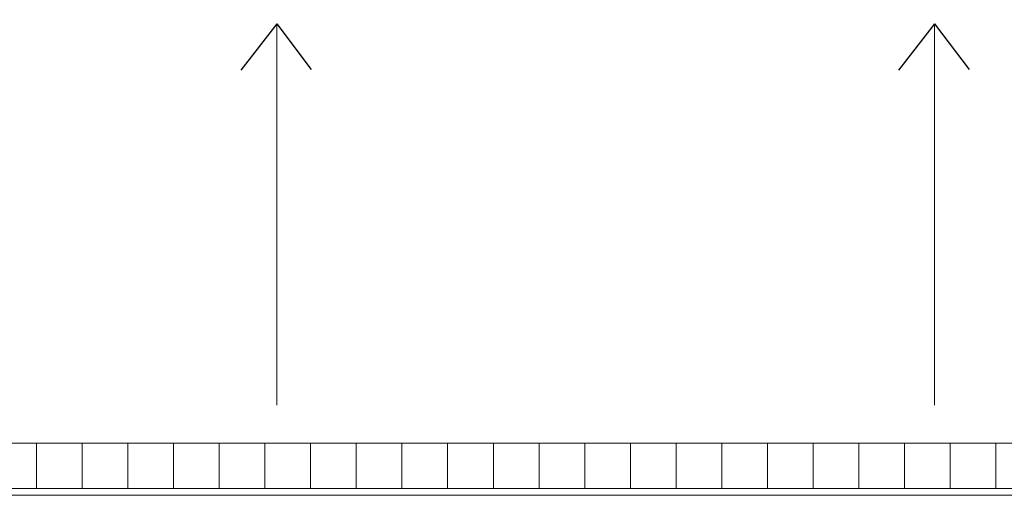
# Model space of a CAD drawing. Header units: millimetres. Extents: x -526411 to -400573, y 47353 to 130199.
# Tile 529 of 543: x -459625 to -448848, y 103023 to 108231. Entities that reach past the tile are written whole.
import ezdxf

# ---------------------------------------------------------------- set-up
doc = ezdxf.new("R2010")
doc.units = ezdxf.units.MM
doc.layers.add('01_ALGEMEEN', color=7, linetype='Continuous', lineweight=18)
doc.layers.add('m-pg-03_AI_dwg', color=8, linetype='Continuous', lineweight=18)

# ---------------------------------------------------------------- blocks, each defined once
blk = doc.blocks.new('m-pg-03_AI_dwg_block 2025-640991-3e Verdieping - Percelen telling LI')
at = {"layer": '01_ALGEMEEN', "color": 213, "lineweight": 13}
blk.add_line((406.02, 834.59), (406.02, 1022.57), dxfattribs=at)
blk = doc.blocks.new('m-pg-03_AI_dwg_block 2026-640992-3e Verdieping - Percelen telling LI')
at = {"layer": '01_ALGEMEEN', "color": 253, "lineweight": 25}
blk.add_line((406.02, 1022.57), (388.26, 999.68), dxfattribs=at)
blk = doc.blocks.new('m-pg-03_AI_dwg_block 2027-640993-3e Verdieping - Percelen telling LI')
at = {"layer": '01_ALGEMEEN', "color": 253, "lineweight": 25}
blk.add_line((406.02, 1022.57), (422.99, 999.99), dxfattribs=at)
blk = doc.blocks.new('m-pg-03_AI_dwg_block 2024-640994-3e Verdieping - Percelen telling LI')
for name in ['m-pg-03_AI_dwg_block 2026-640992-3e Verdieping - Percelen telling LI', 'm-pg-03_AI_dwg_block 2025-640991-3e Verdieping - Percelen telling LI', 'm-pg-03_AI_dwg_block 2027-640993-3e Verdieping - Percelen telling LI']:
    blk.add_blockref(name, (0, 0))
blk = doc.blocks.new('m-pg-03_AI_dwg_block 2097-641063-3e Verdieping - Percelen telling LI')
at = {"layer": '01_ALGEMEEN', "color": 213, "lineweight": 13}
blk.add_line((730.24, 834.59), (730.24, 1022.57), dxfattribs=at)
blk = doc.blocks.new('m-pg-03_AI_dwg_block 2098-641064-3e Verdieping - Percelen telling LI')
at = {"layer": '01_ALGEMEEN', "color": 253, "lineweight": 25}
blk.add_line((730.24, 1022.57), (712.48, 999.68), dxfattribs=at)
blk = doc.blocks.new('m-pg-03_AI_dwg_block 2099-641065-3e Verdieping - Percelen telling LI')
at = {"layer": '01_ALGEMEEN', "color": 253, "lineweight": 25}
blk.add_line((730.24, 1022.57), (747.21, 999.99), dxfattribs=at)
blk = doc.blocks.new('m-pg-03_AI_dwg_block 2096-641066-3e Verdieping - Percelen telling LI')
for name in ['m-pg-03_AI_dwg_block 2098-641064-3e Verdieping - Percelen telling LI', 'm-pg-03_AI_dwg_block 2097-641063-3e Verdieping - Percelen telling LI', 'm-pg-03_AI_dwg_block 2099-641065-3e Verdieping - Percelen telling LI']:
    blk.add_blockref(name, (0, 0))
blk = doc.blocks.new('m-pg-03_AI_dwg_block 2133-641100-3e Verdieping - Percelen telling LI')
at = {"layer": '01_ALGEMEEN', "color": 133, "flags": 128}
blk.add_lwpolyline([(93.24, 1336.87), (1303.94, 1336.87), (1303.94, 790.07), (-127.68, 790.07)], dxfattribs=at)
blk = doc.blocks.new('m-pg-03_AI_dwg_block 2005-641148-3e Verdieping - Percelen telling LI')
for name in ['m-pg-03_AI_dwg_block 2133-641100-3e Verdieping - Percelen telling LI', 'm-pg-03_AI_dwg_block 2024-640994-3e Verdieping - Percelen telling LI', 'm-pg-03_AI_dwg_block 2096-641066-3e Verdieping - Percelen telling LI']:
    blk.add_blockref(name, (0, 0))
blk = doc.blocks.new('m-pg-03_AI_dwg_block 2-641149-3e Verdieping - Percelen telling LI')
blk.add_blockref('m-pg-03_AI_dwg_block 2005-641148-3e Verdieping - Percelen telling LI', (0, 0))
blk = doc.blocks.new('m-pg-03_AI_dwg_block 3467-642435-3e Verdieping - Percelen telling LI')
at = {"layer": '01_ALGEMEEN', "color": 9, "lineweight": 9, "flags": 128}
blk.add_lwpolyline([(782.93, 815.86), (760.42, 815.86), (760.42, 793.35), (782.93, 793.35)], close=True, dxfattribs=at)
blk = doc.blocks.new('m-pg-03_AI_dwg_block 3466-642436-3e Verdieping - Percelen telling LI')
blk.add_blockref('m-pg-03_AI_dwg_block 3467-642435-3e Verdieping - Percelen telling LI', (0, 0))
blk = doc.blocks.new('m-pg-03_AI_dwg_block 3469-642437-3e Verdieping - Percelen telling LI')
at = {"layer": '01_ALGEMEEN', "color": 9, "lineweight": 9, "flags": 128}
blk.add_lwpolyline([(760.42, 815.86), (737.9, 815.86), (737.9, 793.35), (760.42, 793.35)], close=True, dxfattribs=at)
blk = doc.blocks.new('m-pg-03_AI_dwg_block 3468-642438-3e Verdieping - Percelen telling LI')
blk.add_blockref('m-pg-03_AI_dwg_block 3469-642437-3e Verdieping - Percelen telling LI', (0, 0))
blk = doc.blocks.new('m-pg-03_AI_dwg_block 3471-642439-3e Verdieping - Percelen telling LI')
at = {"layer": '01_ALGEMEEN', "color": 9, "lineweight": 9, "flags": 128}
blk.add_lwpolyline([(737.9, 815.86), (715.39, 815.86), (715.39, 793.35), (737.9, 793.35)], close=True, dxfattribs=at)
blk = doc.blocks.new('m-pg-03_AI_dwg_block 3470-642440-3e Verdieping - Percelen telling LI')
blk.add_blockref('m-pg-03_AI_dwg_block 3471-642439-3e Verdieping - Percelen telling LI', (0, 0))
blk = doc.blocks.new('m-pg-03_AI_dwg_block 3473-642441-3e Verdieping - Percelen telling LI')
at = {"layer": '01_ALGEMEEN', "color": 9, "lineweight": 9, "flags": 128}
blk.add_lwpolyline([(715.39, 815.86), (692.87, 815.86), (692.87, 793.35), (715.39, 793.35)], close=True, dxfattribs=at)
blk = doc.blocks.new('m-pg-03_AI_dwg_block 3472-642442-3e Verdieping - Percelen telling LI')
blk.add_blockref('m-pg-03_AI_dwg_block 3473-642441-3e Verdieping - Percelen telling LI', (0, 0))
blk = doc.blocks.new('m-pg-03_AI_dwg_block 3475-642443-3e Verdieping - Percelen telling LI')
at = {"layer": '01_ALGEMEEN', "color": 9, "lineweight": 9, "flags": 128}
blk.add_lwpolyline([(692.87, 815.86), (670.35, 815.86), (670.35, 793.35), (692.87, 793.35)], close=True, dxfattribs=at)
blk = doc.blocks.new('m-pg-03_AI_dwg_block 3474-642444-3e Verdieping - Percelen telling LI')
blk.add_blockref('m-pg-03_AI_dwg_block 3475-642443-3e Verdieping - Percelen telling LI', (0, 0))
blk = doc.blocks.new('m-pg-03_AI_dwg_block 3477-642445-3e Verdieping - Percelen telling LI')
at = {"layer": '01_ALGEMEEN', "color": 9, "lineweight": 9, "flags": 128}
blk.add_lwpolyline([(670.35, 815.86), (647.84, 815.86), (647.84, 793.35), (670.35, 793.35)], close=True, dxfattribs=at)
blk = doc.blocks.new('m-pg-03_AI_dwg_block 3476-642446-3e Verdieping - Percelen telling LI')
blk.add_blockref('m-pg-03_AI_dwg_block 3477-642445-3e Verdieping - Percelen telling LI', (0, 0))
blk = doc.blocks.new('m-pg-03_AI_dwg_block 3479-642447-3e Verdieping - Percelen telling LI')
at = {"layer": '01_ALGEMEEN', "color": 9, "lineweight": 9, "flags": 128}
blk.add_lwpolyline([(647.84, 815.86), (625.32, 815.86), (625.32, 793.35), (647.84, 793.35)], close=True, dxfattribs=at)
blk = doc.blocks.new('m-pg-03_AI_dwg_block 3478-642448-3e Verdieping - Percelen telling LI')
blk.add_blockref('m-pg-03_AI_dwg_block 3479-642447-3e Verdieping - Percelen telling LI', (0, 0))
blk = doc.blocks.new('m-pg-03_AI_dwg_block 3481-642449-3e Verdieping - Percelen telling LI')
at = {"layer": '01_ALGEMEEN', "color": 9, "lineweight": 9, "flags": 128}
blk.add_lwpolyline([(625.32, 815.86), (602.81, 815.86), (602.81, 793.35), (625.32, 793.35)], close=True, dxfattribs=at)
blk = doc.blocks.new('m-pg-03_AI_dwg_block 3480-642450-3e Verdieping - Percelen telling LI')
blk.add_blockref('m-pg-03_AI_dwg_block 3481-642449-3e Verdieping - Percelen telling LI', (0, 0))
blk = doc.blocks.new('m-pg-03_AI_dwg_block 3483-642451-3e Verdieping - Percelen telling LI')
at = {"layer": '01_ALGEMEEN', "color": 9, "lineweight": 9, "flags": 128}
blk.add_lwpolyline([(602.81, 815.86), (580.29, 815.86), (580.29, 793.35), (602.81, 793.35)], close=True, dxfattribs=at)
blk = doc.blocks.new('m-pg-03_AI_dwg_block 3482-642452-3e Verdieping - Percelen telling LI')
blk.add_blockref('m-pg-03_AI_dwg_block 3483-642451-3e Verdieping - Percelen telling LI', (0, 0))
blk = doc.blocks.new('m-pg-03_AI_dwg_block 3485-642453-3e Verdieping - Percelen telling LI')
at = {"layer": '01_ALGEMEEN', "color": 9, "lineweight": 9, "flags": 128}
blk.add_lwpolyline([(580.29, 815.86), (557.78, 815.86), (557.78, 793.35), (580.29, 793.35)], close=True, dxfattribs=at)
blk = doc.blocks.new('m-pg-03_AI_dwg_block 3484-642454-3e Verdieping - Percelen telling LI')
blk.add_blockref('m-pg-03_AI_dwg_block 3485-642453-3e Verdieping - Percelen telling LI', (0, 0))
blk = doc.blocks.new('m-pg-03_AI_dwg_block 3487-642455-3e Verdieping - Percelen telling LI')
at = {"layer": '01_ALGEMEEN', "color": 9, "lineweight": 9, "flags": 128}
blk.add_lwpolyline([(557.78, 815.86), (535.26, 815.86), (535.26, 793.35), (557.78, 793.35)], close=True, dxfattribs=at)
blk = doc.blocks.new('m-pg-03_AI_dwg_block 3486-642456-3e Verdieping - Percelen telling LI')
blk.add_blockref('m-pg-03_AI_dwg_block 3487-642455-3e Verdieping - Percelen telling LI', (0, 0))
blk = doc.blocks.new('m-pg-03_AI_dwg_block 3489-642457-3e Verdieping - Percelen telling LI')
at = {"layer": '01_ALGEMEEN', "color": 9, "lineweight": 9, "flags": 128}
blk.add_lwpolyline([(535.26, 815.86), (512.75, 815.86), (512.75, 793.35), (535.26, 793.35)], close=True, dxfattribs=at)
blk = doc.blocks.new('m-pg-03_AI_dwg_block 3488-642458-3e Verdieping - Percelen telling LI')
blk.add_blockref('m-pg-03_AI_dwg_block 3489-642457-3e Verdieping - Percelen telling LI', (0, 0))
blk = doc.blocks.new('m-pg-03_AI_dwg_block 3491-642459-3e Verdieping - Percelen telling LI')
at = {"layer": '01_ALGEMEEN', "color": 9, "lineweight": 9, "flags": 128}
blk.add_lwpolyline([(512.75, 815.86), (490.23, 815.86), (490.23, 793.35), (512.75, 793.35)], close=True, dxfattribs=at)
blk = doc.blocks.new('m-pg-03_AI_dwg_block 3490-642460-3e Verdieping - Percelen telling LI')
blk.add_blockref('m-pg-03_AI_dwg_block 3491-642459-3e Verdieping - Percelen telling LI', (0, 0))
blk = doc.blocks.new('m-pg-03_AI_dwg_block 3493-642461-3e Verdieping - Percelen telling LI')
at = {"layer": '01_ALGEMEEN', "color": 9, "lineweight": 9, "flags": 128}
blk.add_lwpolyline([(490.23, 815.86), (467.71, 815.86), (467.71, 793.35), (490.23, 793.35)], close=True, dxfattribs=at)
blk = doc.blocks.new('m-pg-03_AI_dwg_block 3492-642462-3e Verdieping - Percelen telling LI')
blk.add_blockref('m-pg-03_AI_dwg_block 3493-642461-3e Verdieping - Percelen telling LI', (0, 0))
blk = doc.blocks.new('m-pg-03_AI_dwg_block 3495-642463-3e Verdieping - Percelen telling LI')
at = {"layer": '01_ALGEMEEN', "color": 9, "lineweight": 9, "flags": 128}
blk.add_lwpolyline([(467.71, 815.86), (445.2, 815.86), (445.2, 793.35), (467.71, 793.35)], close=True, dxfattribs=at)
blk = doc.blocks.new('m-pg-03_AI_dwg_block 3494-642464-3e Verdieping - Percelen telling LI')
blk.add_blockref('m-pg-03_AI_dwg_block 3495-642463-3e Verdieping - Percelen telling LI', (0, 0))
blk = doc.blocks.new('m-pg-03_AI_dwg_block 3497-642465-3e Verdieping - Percelen telling LI')
at = {"layer": '01_ALGEMEEN', "color": 9, "lineweight": 9, "flags": 128}
blk.add_lwpolyline([(445.2, 815.86), (422.68, 815.86), (422.68, 793.35), (445.2, 793.35)], close=True, dxfattribs=at)
blk = doc.blocks.new('m-pg-03_AI_dwg_block 3496-642466-3e Verdieping - Percelen telling LI')
blk.add_blockref('m-pg-03_AI_dwg_block 3497-642465-3e Verdieping - Percelen telling LI', (0, 0))
blk = doc.blocks.new('m-pg-03_AI_dwg_block 3499-642467-3e Verdieping - Percelen telling LI')
at = {"layer": '01_ALGEMEEN', "color": 9, "lineweight": 9, "flags": 128}
blk.add_lwpolyline([(422.68, 815.86), (400.17, 815.86), (400.17, 793.35), (422.68, 793.35)], close=True, dxfattribs=at)
blk = doc.blocks.new('m-pg-03_AI_dwg_block 3498-642468-3e Verdieping - Percelen telling LI')
blk.add_blockref('m-pg-03_AI_dwg_block 3499-642467-3e Verdieping - Percelen telling LI', (0, 0))
blk = doc.blocks.new('m-pg-03_AI_dwg_block 3501-642469-3e Verdieping - Percelen telling LI')
at = {"layer": '01_ALGEMEEN', "color": 9, "lineweight": 9, "flags": 128}
blk.add_lwpolyline([(400.17, 815.86), (377.65, 815.86), (377.65, 793.35), (400.17, 793.35)], close=True, dxfattribs=at)
blk = doc.blocks.new('m-pg-03_AI_dwg_block 3500-642470-3e Verdieping - Percelen telling LI')
blk.add_blockref('m-pg-03_AI_dwg_block 3501-642469-3e Verdieping - Percelen telling LI', (0, 0))
blk = doc.blocks.new('m-pg-03_AI_dwg_block 3503-642471-3e Verdieping - Percelen telling LI')
at = {"layer": '01_ALGEMEEN', "color": 9, "lineweight": 9, "flags": 128}
blk.add_lwpolyline([(377.65, 815.86), (355.14, 815.86), (355.14, 793.35), (377.65, 793.35)], close=True, dxfattribs=at)
blk = doc.blocks.new('m-pg-03_AI_dwg_block 3502-642472-3e Verdieping - Percelen telling LI')
blk.add_blockref('m-pg-03_AI_dwg_block 3503-642471-3e Verdieping - Percelen telling LI', (0, 0))
blk = doc.blocks.new('m-pg-03_AI_dwg_block 3505-642473-3e Verdieping - Percelen telling LI')
at = {"layer": '01_ALGEMEEN', "color": 9, "lineweight": 9, "flags": 128}
blk.add_lwpolyline([(355.14, 815.86), (332.62, 815.86), (332.62, 793.35), (355.14, 793.35)], close=True, dxfattribs=at)
blk = doc.blocks.new('m-pg-03_AI_dwg_block 3504-642474-3e Verdieping - Percelen telling LI')
blk.add_blockref('m-pg-03_AI_dwg_block 3505-642473-3e Verdieping - Percelen telling LI', (0, 0))
blk = doc.blocks.new('m-pg-03_AI_dwg_block 3507-642475-3e Verdieping - Percelen telling LI')
at = {"layer": '01_ALGEMEEN', "color": 9, "lineweight": 9, "flags": 128}
blk.add_lwpolyline([(332.62, 815.86), (310.11, 815.86), (310.11, 793.35), (332.62, 793.35)], close=True, dxfattribs=at)
blk = doc.blocks.new('m-pg-03_AI_dwg_block 3506-642476-3e Verdieping - Percelen telling LI')
blk.add_blockref('m-pg-03_AI_dwg_block 3507-642475-3e Verdieping - Percelen telling LI', (0, 0))
blk = doc.blocks.new('m-pg-03_AI_dwg_block 3509-642477-3e Verdieping - Percelen telling LI')
at = {"layer": '01_ALGEMEEN', "color": 9, "lineweight": 9, "flags": 128}
blk.add_lwpolyline([(310.11, 815.86), (287.59, 815.86), (287.59, 793.35), (310.11, 793.35)], close=True, dxfattribs=at)
blk = doc.blocks.new('m-pg-03_AI_dwg_block 3508-642478-3e Verdieping - Percelen telling LI')
blk.add_blockref('m-pg-03_AI_dwg_block 3509-642477-3e Verdieping - Percelen telling LI', (0, 0))
blk = doc.blocks.new('m-pg-03_AI_dwg_block 3511-642479-3e Verdieping - Percelen telling LI')
at = {"layer": '01_ALGEMEEN', "color": 9, "lineweight": 9, "flags": 128}
blk.add_lwpolyline([(287.59, 815.86), (265.07, 815.86), (265.07, 793.35), (287.59, 793.35)], close=True, dxfattribs=at)
blk = doc.blocks.new('m-pg-03_AI_dwg_block 3510-642480-3e Verdieping - Percelen telling LI')
blk.add_blockref('m-pg-03_AI_dwg_block 3511-642479-3e Verdieping - Percelen telling LI', (0, 0))
blk = doc.blocks.new('m-pg-03_AI_dwg-638970-3e Verdieping - Percelen telling LI')
for name in ['m-pg-03_AI_dwg_block 2-641149-3e Verdieping - Percelen telling LI', 'm-pg-03_AI_dwg_block 3510-642480-3e Verdieping - Percelen telling LI', 'm-pg-03_AI_dwg_block 3508-642478-3e Verdieping - Percelen telling LI', 'm-pg-03_AI_dwg_block 3506-642476-3e Verdieping - Percelen telling LI', 'm-pg-03_AI_dwg_block 3504-642474-3e Verdieping - Percelen telling LI', 'm-pg-03_AI_dwg_block 3502-642472-3e Verdieping - Percelen telling LI', 'm-pg-03_AI_dwg_block 3500-642470-3e Verdieping - Percelen telling LI', 'm-pg-03_AI_dwg_block 3498-642468-3e Verdieping - Percelen telling LI', 'm-pg-03_AI_dwg_block 3496-642466-3e Verdieping - Percelen telling LI', 'm-pg-03_AI_dwg_block 3494-642464-3e Verdieping - Percelen telling LI', 'm-pg-03_AI_dwg_block 3492-642462-3e Verdieping - Percelen telling LI', 'm-pg-03_AI_dwg_block 3490-642460-3e Verdieping - Percelen telling LI', 'm-pg-03_AI_dwg_block 3488-642458-3e Verdieping - Percelen telling LI', 'm-pg-03_AI_dwg_block 3486-642456-3e Verdieping - Percelen telling LI', 'm-pg-03_AI_dwg_block 3484-642454-3e Verdieping - Percelen telling LI', 'm-pg-03_AI_dwg_block 3482-642452-3e Verdieping - Percelen telling LI', 'm-pg-03_AI_dwg_block 3480-642450-3e Verdieping - Percelen telling LI', 'm-pg-03_AI_dwg_block 3478-642448-3e Verdieping - Percelen telling LI', 'm-pg-03_AI_dwg_block 3476-642446-3e Verdieping - Percelen telling LI', 'm-pg-03_AI_dwg_block 3474-642444-3e Verdieping - Percelen telling LI', 'm-pg-03_AI_dwg_block 3472-642442-3e Verdieping - Percelen telling LI', 'm-pg-03_AI_dwg_block 3470-642440-3e Verdieping - Percelen telling LI', 'm-pg-03_AI_dwg_block 3468-642438-3e Verdieping - Percelen telling LI', 'm-pg-03_AI_dwg_block 3466-642436-3e Verdieping - Percelen telling LI']:
    blk.add_blockref(name, (0, 0))

msp = doc.modelspace()

# ---------------------------------------------------------------- block references
at = {"layer": 'm-pg-03_AI_dwg', "color": 133, "xscale": 22.2068924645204, "yscale": 22.2068924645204, "zscale": 22.2068924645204}
msp.add_blockref('m-pg-03_AI_dwg-638970-3e Verdieping - Percelen telling LI', (-465827, 85478), dxfattribs=at)

doc.saveas('drawing.dxf')
